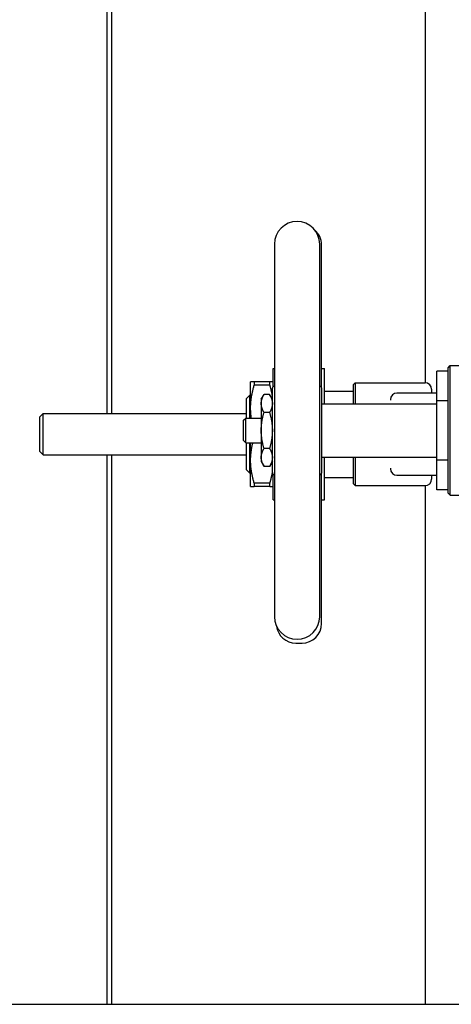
# Model space of a CAD drawing. Header units: inches. Extents: x 18 to 846, y -67 to 561.
# Tile 579 of 656: x 776 to 784, y 295 to 313. Entities that reach past the tile are written whole.
import ezdxf

# ---------------------------------------------------------------- set-up
doc = ezdxf.new("R2010")
doc.units = ezdxf.units.IN
doc.header["$LTSCALE"] = 24
doc.header["$MEASUREMENT"] = 0
doc.layers.add('Visible (ANSI)', color=7, linetype='Continuous', lineweight=30)

msp = doc.modelspace()

# ---------------------------------------------------------------- linework, layer by layer
at = {"layer": 'Visible (ANSI)'}
for p, q in [((777.4108, 305.85407), (777.4108, 338.27416)), ((777.5008, 305.85407), (777.5008, 338.27416)), ((783.5008, 306.44449), (783.5008, 337.44047)), ((780.61136, 309.09979), (780.61136, 301.96594)), ((781.4775, 301.96594), (781.4775, 309.09979)), ((781.51388, 306.35599), (781.51388, 309.08635)), ((783.93514, 306.73365), (783.97451, 306.77302)), ((783.97451, 304.29271), (783.97451, 306.77302)), ((783.97451, 306.77302), (785.34557, 306.77302)), ((780.58868, 306.37312), (780.58868, 306.72021)), ((780.58868, 306.72021), (780.61136, 306.72021)), ((781.51388, 306.72021), (781.57293, 306.72021)), ((781.57293, 306.04468), (781.57293, 306.72021)), ((783.93514, 306.66938), (783.7186, 306.66938)), ((783.7186, 306.10112), (783.7186, 306.66938)), ((783.93514, 304.33208), (783.93514, 306.73365)), ((780.15561, 305.96233), (780.15561, 306.4643)), ((780.52049, 306.4643), (780.2238, 306.4643)), ((780.2238, 306.4643), (780.2238, 306.3963)), ((780.52049, 306.3963), (780.2238, 306.3963)), ((780.52049, 306.3963), (780.52049, 306.4643)), ((782.12411, 306.41337), (782.15536, 306.44462)), ((782.12411, 306.04468), (782.12411, 306.41337)), ((782.15536, 306.44462), (782.15536, 306.04468)), ((782.15536, 306.44462), (783.49517, 306.44462)), ((780.07687, 306.1459), (780.13937, 306.2084)), ((780.13937, 305.76909), (780.13937, 306.2084)), ((780.13937, 306.2084), (780.15561, 306.2084)), ((780.35899, 306.12936), (780.41226, 306.22164)), ((780.51871, 306.22164), (780.41226, 306.22164)), ((780.57199, 306.12936), (780.51871, 306.22164)), ((780.57199, 304.72479), (780.57199, 306.34094)), ((781.51687, 304.72479), (781.51687, 306.34094)), ((781.57293, 306.28714), (782.12411, 306.28714)), ((783.7186, 306.24777), (782.95777, 306.24777)), ((783.62017, 306.31962), (783.62017, 306.24777)), ((780.07687, 305.76909), (780.07687, 306.1459)), ((780.35899, 306.12936), (780.35899, 306.04945)), ((780.35899, 306.04945), (780.35899, 305.53286)), ((781.51687, 306.04468), (783.7186, 306.04468)), ((782.83277, 306.12277), (782.83277, 306.1133)), ((783.93514, 306.10112), (783.7186, 306.10112)), ((783.7186, 304.96461), (783.7186, 306.10112)), ((776.1208, 305.79157), (776.1833, 305.85407)), ((776.1833, 305.06666), (776.1833, 305.85407)), ((776.1833, 305.85407), (780.07687, 305.85407)), ((780.15561, 305.76909), (780.15561, 305.96233)), ((780.51871, 305.87725), (780.41226, 305.87725)), ((776.1208, 305.12916), (776.1208, 305.79157)), ((780.0208, 305.72682), (780.06307, 305.76909)), ((780.0208, 305.33891), (780.0208, 305.72682)), ((780.06307, 305.29664), (780.06307, 305.76909)), ((780.06307, 305.76909), (780.35899, 305.76909)), ((780.35899, 305.53286), (780.35899, 305.01628)), ((780.0208, 305.33891), (780.06307, 305.29664)), ((780.06307, 305.29664), (780.35899, 305.29664)), ((780.07687, 304.77483), (780.07687, 305.29664)), ((780.13937, 304.71233), (780.13937, 305.29664)), ((780.15561, 304.9584), (780.15561, 305.29664)), ((776.1208, 305.12916), (776.1833, 305.06666)), ((780.51871, 305.18848), (780.41226, 305.18848)), ((776.1833, 305.06666), (780.07687, 305.06666)), ((777.4108, 294.54286), (777.4108, 305.06666)), ((777.5008, 294.54286), (777.5008, 305.06666)), ((780.15561, 304.45643), (780.15561, 304.9584)), ((780.35899, 305.01628), (780.35899, 304.93636)), ((780.35899, 304.93636), (780.41226, 304.84409)), ((780.57199, 304.93636), (780.51871, 304.84409)), ((781.51687, 305.02105), (783.7186, 305.02105)), ((781.57293, 304.20052), (781.57293, 305.02105)), ((782.12411, 304.50736), (782.12411, 305.02105)), ((782.15536, 305.02105), (782.15536, 304.47611)), ((783.93514, 304.96461), (783.7186, 304.96461)), ((783.7186, 304.39635), (783.7186, 304.96461)), ((780.07687, 304.77483), (780.13937, 304.71233)), ((780.13937, 304.71233), (780.15561, 304.71233)), ((780.51871, 304.84409), (780.41226, 304.84409)), ((781.51388, 301.83438), (781.51388, 304.70974)), ((782.83277, 304.80743), (782.83277, 304.79796)), ((780.52049, 304.52443), (780.2238, 304.52443)), ((780.2238, 304.52443), (780.2238, 304.45643)), ((780.52049, 304.45643), (780.52049, 304.52443)), ((780.58868, 304.20052), (780.58868, 304.69261)), ((781.57293, 304.63359), (782.12411, 304.63359)), ((782.95777, 304.67296), (783.7186, 304.67296)), ((783.62017, 304.67296), (783.62017, 304.60111)), ((780.52049, 304.45643), (780.2238, 304.45643)), ((782.12411, 304.50736), (782.15536, 304.47611)), ((782.15536, 304.47611), (783.49517, 304.47611)), ((783.5008, 294.54286), (783.5008, 304.47624)), ((783.93514, 304.39635), (783.7186, 304.39635)), ((783.93514, 304.33208), (783.97451, 304.29271)), ((780.58868, 304.20052), (780.61136, 304.20052)), ((781.51388, 304.20052), (781.57293, 304.20052)), ((783.97451, 304.29271), (785.34557, 304.29271)), ((781.02175, 301.46036), (781.13986, 301.46036)), ((701.0808, 294.54286), (797.94873, 294.54286))]:
    msp.add_line(p, q, dxfattribs=at)
for centre, radius, start, end in [((781.04443, 309.09979), 0.43307, 0, 180), ((781.13986, 309.08635), 0.37402, 0, 49.819948), ((783.49517, 306.31962), 0.125, 0, 90), ((780.61136, 306.34094), 0.03937, 95.73917, 180), ((780.59167, 306.5368), 0.15748, 275.73917, 277.180756), ((781.49718, 306.5368), 0.15748, 262.819244, 264.26083), ((781.4775, 306.34094), 0.03937, 0, 84.26083), ((782.95777, 306.12277), 0.125, 90, 180), ((780.61136, 304.72479), 0.03937, 180, 264.26083), ((781.4775, 304.72479), 0.03937, 275.73917, 0), ((782.95777, 304.79796), 0.125, 180, 270), ((780.59167, 304.52893), 0.15748, 82.819244, 84.26083), ((781.49718, 304.52893), 0.15748, 95.73917, 97.180756), ((783.49517, 304.60111), 0.125, 270, 0), ((781.04443, 301.96594), 0.43307, 180, 0), ((781.02175, 301.83438), 0.37402, 187.607436, 270), ((781.13986, 301.83438), 0.37402, 270, 0)]:
    msp.add_arc(centre, radius, start, end, dxfattribs=at)
for points, weights in [([(780.2238, 306.4643), (780.15561, 306.4643), (780.15561, 306.4643)], [1.0171026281, 1.03775343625, 1]), ([(780.15561, 305.96233), (780.15561, 306.16726), (780.2238, 306.3963)], [1, 1.03775343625, 1.0171026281]), ([(780.58868, 306.4643), (780.58868, 306.4643), (780.52049, 306.4643)], [1, 1.03775343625, 1.0171026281]), ([(780.52049, 306.3963), (780.55518, 306.27976), (780.57199, 306.17249)], [1.0171026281, 1.02750603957, 1.02308693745]), ([(780.35899, 306.04945), (780.35899, 306.12936), (780.41226, 306.22164)], [1, 1.04314139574, 1.01001874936]), ([(780.51871, 306.22164), (780.57199, 306.12936), (780.57199, 306.04945)], [1.01001874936, 1.04314139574, 1]), ([(780.41226, 305.87725), (780.35899, 305.96953), (780.35899, 306.04945)], [1.01001874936, 1.04314139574, 1]), ([(780.57199, 306.04945), (780.57199, 305.96953), (780.51871, 305.87725)], [1, 1.04314139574, 1.01001874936]), ([(780.16975, 305.76909), (780.15561, 305.86687), (780.15561, 305.96233)], [1.02230034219, 1.01723860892, 1]), ([(780.35899, 305.53286), (780.35899, 305.6927), (780.41226, 305.87725)], [1, 1.04314139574, 1.01001874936]), ([(780.51871, 305.87725), (780.57199, 305.6927), (780.57199, 305.53286)], [1.01001874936, 1.04314139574, 1]), ([(780.41226, 305.18848), (780.35899, 305.37303), (780.35899, 305.53286)], [1.01001874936, 1.04314139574, 1]), ([(780.57199, 305.53286), (780.57199, 305.37303), (780.51871, 305.18848)], [1, 1.04314139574, 1.01001874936]), ([(780.15561, 304.9584), (780.15561, 305.12156), (780.19793, 305.29664)], [1, 1.02983050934, 1.02319798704]), ([(780.35899, 305.01628), (780.35899, 305.0962), (780.41226, 305.18848)], [1, 1.04314139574, 1.01001874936]), ([(780.51871, 305.18848), (780.57199, 305.0962), (780.57199, 305.01628)], [1.01001874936, 1.04314139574, 1]), ([(780.2238, 304.52443), (780.15561, 304.75347), (780.15561, 304.9584)], [1.0171026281, 1.03775343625, 1]), ([(780.41226, 304.84409), (780.35899, 304.93636), (780.35899, 305.01628)], [1.01001874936, 1.04314139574, 1]), ([(780.57199, 305.01628), (780.57199, 304.93636), (780.51871, 304.84409)], [1, 1.04314139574, 1.01001874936]), ([(780.57199, 304.74824), (780.55518, 304.64097), (780.52049, 304.52443)], [1.02308693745, 1.02750603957, 1.0171026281]), ([(780.15561, 304.45643), (780.15561, 304.45643), (780.2238, 304.45643)], [1, 1.03775343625, 1.0171026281]), ([(780.52049, 304.45643), (780.58868, 304.45643), (780.58868, 304.45643)], [1.0171026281, 1.03775343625, 1])]:
    msp.add_rational_spline(points, weights, degree=2, dxfattribs=at)

doc.saveas('drawing.dxf')
